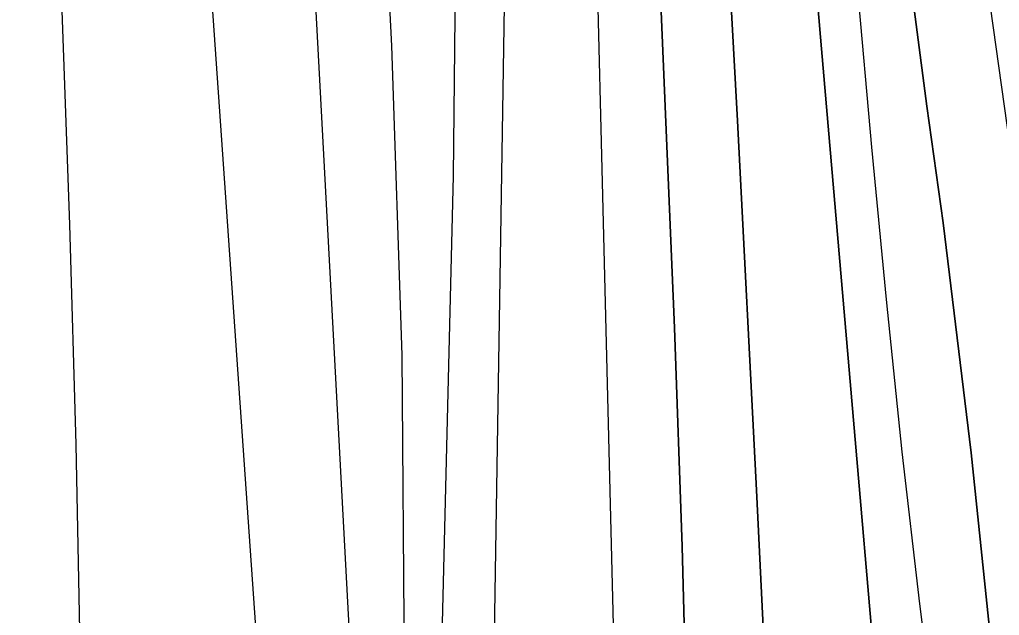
# Model space of a CAD drawing. Extents: x 3392644 to 3430565, y 576657 to 602123.
# Drawn here: x 3404123.2 to 3404441.9, y 587498.8 to 587692.4 of the extents above; entities that cross this region are included whole.
import ezdxf

# ---------------------------------------------------------------- set-up
doc = ezdxf.new("R2010")
doc.units = 0
for name, color, linetype in [('V-RIVR-EDGE', 7, 'Continuous'), ('V-TOPO-DPTH', 7, 'Continuous'), ('V-TOPO-MAJR', 7, 'Continuous'), ('V-TOPO-MINR', 7, 'Continuous')]:
    doc.layers.add(name, color=color, linetype=linetype)

msp = doc.modelspace()

# ---------------------------------------------------------------- linework, layer by layer
at = {"layer": 'V-RIVR-EDGE'}
msp.add_spline([(3396775.14, 583083.89), (3396813.13, 583077.25), (3396878.17, 583066.49), (3396944.3, 583054.63), (3397040.4, 583038.31), (3397098.86, 583026.47), (3397143.44, 583017.58), (3397248.67, 583000.14), (3397318.11, 582991.93), (3397366.71, 582985.6), (3397425.56, 582983.99), (3397482.58, 582983.48), (3397505.25, 582983.79), (3397523.16, 582984.11), (3397535.58, 582982.98), (3397547.29, 582984.42), (3397553.5, 582984.4), (3397557.52, 582982.93), (3397564.81, 582974.5), (3397565.15, 582965), (3397563.3, 582955.5), (3397562.9, 582944.17), (3397563.63, 582940.51), (3397567.64, 582939.04), (3397569.83, 582934.65), (3397572, 582924.77), (3397574.55, 582922.94), (3397581.49, 582921.46), (3397584.79, 582923.64), (3397587.72, 582927.29), (3397589.58, 582941.18), (3397592.53, 582951.41), (3397596.2, 582957.61), (3397599.87, 582960.89), (3397604.64, 582968.56), (3397610.49, 582971.83), (3397617.81, 582975.47), (3397652.55, 582980.5), (3397688.01, 582979.68), (3397709.94, 582978.53), (3397734.79, 582976.64), (3397757.82, 582975.85), (3397782.68, 582977.62), (3397809.01, 582980.85), (3397835.7, 582984.44), (3397884.71, 582992.36), (3397923.1, 582994.82), (3397953.43, 582993.65), (3397988.88, 582988.44), (3398023.98, 582990.18), (3398046.29, 582997.44), (3398058.01, 583005.82), (3398070.83, 583016.02), (3398086.2, 583024.03), (3398111.07, 583028.35), (3398172.52, 583041.72), (3398207.99, 583048.58), (3398231.38, 583047.79), (3398261.36, 583049.18), (3398286.96, 583052.41), (3398312.56, 583059.29), (3398337.81, 583067.64), (3398383.51, 583070.45), (3398451.14, 583073.57), (3398464.66, 583070.98), (3398479.26, 583062.17), (3398495.66, 583042.02), (3398503.3, 583028.11), (3398512.79, 583021.51), (3398522.66, 583021.48), (3398535.48, 583032.42), (3398552.68, 583038.96), (3398566.94, 583038.56), (3398581.91, 583033.4), (3398603.84, 583032.25), (3398616.27, 583032.22), (3398624.31, 583030.01), (3398639.66, 583030.33), (3398675.85, 583031.71), (3398691.94, 583032.03), (3398705.09, 583030.9), (3398713.5, 583031.98), (3398731.78, 583032.67), (3398752.25, 583032.98), (3398769.08, 583035.5), (3398785.16, 583035.09), (3398791, 583033.62), (3398807.07, 583027), (3398820.95, 583021.84), (3398831.53, 583014.51), (3398866.59, 582999.07), (3398896.89, 582982.54), (3398913.68, 582974.09), (3398926.48, 582974.79), (3398937.8, 582972.94), (3398949.86, 582968.89), (3398961.91, 582965.2), (3398977.27, 582966.63), (3398994.46, 582970.97), (3399010.92, 582975.68), (3399021.17, 582979.68), (3399028.86, 582985.87), (3399040.95, 582996.08), (3399048.27, 583000.08), (3399061.07, 583002.24), (3399090.69, 583006.19), (3399115.92, 583011.24), (3399122.14, 583011.23), (3399129.44, 583009.38), (3399136.01, 583003.15), (3399140.38, 582998.39), (3399145.13, 582998.38), (3399161.95, 582999.43), (3399171.46, 583000.14), (3399183.52, 582999.75), (3399192.29, 582999.72), (3399200.71, 583002.63), (3399201.81, 583006.65), (3399202.19, 583011.4), (3399199.65, 583018.35), (3399194.91, 583023.84), (3399194.56, 583028.6), (3399194.57, 583034.81), (3399197.88, 583043.21), (3399198.26, 583048.69), (3399196.47, 583062.22), (3399193.94, 583072.83), (3399193.58, 583076.12), (3399195.42, 583080.5), (3399198.35, 583083.05), (3399203.11, 583085.6), (3399213.35, 583087.04), (3399220.29, 583086.29), (3399226.85, 583079.69), (3399239.25, 583065.77), (3399254.93, 583052.94), (3399266.62, 583046.7), (3399276.12, 583046.67), (3399289.66, 583051.03), (3399302.47, 583058.67), (3399319.32, 583073.62), (3399325.92, 583081.28), (3399329.58, 583083.83), (3399336.89, 583081.61), (3399352.22, 583075), (3399367.93, 583071.3), (3399390.22, 583066.13), (3399402.65, 583065.73), (3399440.31, 583069.3), (3399461.52, 583073.63), (3399519.3, 583081.16), (3399573.06, 583094.92), (3399604.89, 583102.52), (3399633.41, 583107.57), (3399653.88, 583106.42), (3399671.07, 583108.57), (3399695.94, 583113.63), (3399715.33, 583122.35), (3399740.23, 583137.28), (3399751.59, 583151.14), (3399762.22, 583164.27), (3399774.68, 583175.94), (3399784.2, 583182.5), (3399792.63, 583189.06), (3399795.57, 583195.99), (3399799.59, 583197.45), (3399802.52, 583197.44), (3399809.45, 583193.77), (3399814.94, 583193.75), (3399821.88, 583194.1), (3399845.3, 583201.72), (3399905.65, 583216.56), (3399931.26, 583225.27), (3399967.47, 583235.05), (3399992.35, 583244.13), (3400000.42, 583253.24), (3400007.74, 583257.61), (3400018.35, 583260.51), (3400031.88, 583262.31), (3400047.97, 583265.19), (3400055.29, 583270.65), (3400066.64, 583276.11), (3400079.44, 583279), (3400083.83, 583280.45), (3400095.54, 583285.18), (3400101.39, 583285.53), (3400125.89, 583289.85), (3400153.69, 583298.56), (3400192.84, 583311.99), (3400239.67, 583327.59), (3400291.98, 583342.08), (3400327.1, 583352.23), (3400354.52, 583356.18), (3400375.01, 583360.89), (3400387.44, 583364.88), (3400390, 583364.14), (3400389.25, 583357.93), (3400389.25, 583356.1), (3400393.62, 583348.41), (3400397.25, 583337.8), (3400401.98, 583328.65), (3400413.64, 583316.56), (3400424.96, 583308.85), (3400439.21, 583307.36), (3400460.42, 583310.59), (3400467.01, 583315.33), (3400473.24, 583320.43), (3400475.46, 583330.66), (3400471.53, 583368.32), (3400471.56, 583380.39), (3400472.3, 583385.5), (3400478.16, 583390.24), (3400480.38, 583399.01), (3400481.48, 583402.66), (3400485.15, 583405.94), (3400498.32, 583410.66), (3400503.81, 583414.67), (3400508.21, 583419.41), (3400517, 583425.6), (3400522.86, 583431.8), (3400535.67, 583435.79), (3400564.57, 583444.13), (3400601.51, 583453.54), (3400634.06, 583462.23), (3400664.06, 583471.66), (3400688.58, 583481.84), (3400707.98, 583491.29), (3400725.92, 583502.58), (3400759.21, 583514.93), (3400794.34, 583529.1), (3400829.1, 583542.54), (3400868.99, 583559.25), (3400880.69, 583563.25), (3400906.68, 583575.61), (3400920.95, 583582.89), (3400934.49, 583585.78), (3400950.95, 583590.12), (3400981.32, 583603.21), (3401005.11, 583615.94), (3401022.67, 583620.65), (3401047.18, 583628.63), (3401067.67, 583634.8), (3401097.3, 583646.06), (3401115.59, 583651.49), (3401142.3, 583657.64), (3401149.62, 583661.64), (3401161.69, 583667.1), (3401193.53, 583681.64), (3401226.83, 583695.82), (3401250.24, 583702.34), (3401263.42, 583711.08), (3401269.29, 583717.28), (3401275.87, 583719.82), (3401291.97, 583724.17), (3401309.52, 583727.41), (3401322.7, 583735.79), (3401344.66, 583746.34), (3401352.71, 583749.97), (3401362.22, 583751.78), (3401379.42, 583760.51), (3401398.82, 583769.6), (3401425.17, 583782.33), (3401447.87, 583793.97), (3401460.31, 583801.61), (3401469.83, 583807.8), (3401481.17, 583811.8), (3401489.22, 583812.87), (3401505.33, 583824.9), (3401519.25, 583833.64), (3401536.81, 583842.73), (3401545.23, 583847.46), (3401556.22, 583853.65), (3401577.08, 583864.93), (3401601.24, 583877.3), (3401634.54, 583893.67), (3401648.83, 583904.6), (3401672.26, 583919.89), (3401702.65, 583940.65), (3401720.23, 583955.23), (3401724.63, 583960.7), (3401725.38, 583965.45), (3401725.76, 583971.67), (3401726.13, 583973.49), (3401728.69, 583974.22), (3401733.05, 583964.7), (3401734.88, 583964.7), (3401742.2, 583967.24), (3401756.11, 583975.61), (3401775.15, 583990.92), (3401800.41, 584006.21), (3401823.48, 584021.51), (3401859.37, 584047.37), (3401900.01, 584075.42), (3401938.1, 584104.2), (3401973.26, 584129.7), (3402017.57, 584163.23), (3402052, 584188.73), (3402068.49, 584206.23), (3402087.54, 584223.73), (3402105.12, 584237.21), (3402120.5, 584246.32), (3402139.91, 584263.45), (3402161.52, 584279.48), (3402205.11, 584317.02), (3402240.28, 584346.55), (3402249.43, 584352.74), (3402267, 584360.37), (3402279.09, 584369.84), (3402289.35, 584382.25), (3402295.58, 584388.45), (3402316.09, 584405.58), (3402366.26, 584439.08), (3402387.87, 584455.85), (3402402.52, 584467.87), (3402414.96, 584474.42), (3402428.14, 584479.87), (3402444.61, 584490.43), (3402463.66, 584506.1), (3402475.38, 584515.58), (3402490.4, 584526.87), (3402538.38, 584566.6), (3402565.85, 584589.93), (3402576.85, 584603.79), (3402584.19, 584615.47), (3402588.96, 584620.94), (3402605.08, 584634.06), (3402621.92, 584644.99), (3402632.54, 584652.64), (3402636.57, 584654.82), (3402639.12, 584654.08), (3402643.14, 584651.51), (3402646.06, 584651.87), (3402650.46, 584654.42), (3402655.21, 584657.33), (3402657.78, 584660.98), (3402658.15, 584663.54), (3402657.43, 584667.2), (3402657.8, 584669.75), (3402663.3, 584675.59), (3402665.15, 584682.17), (3402672.1, 584687.27), (3402682.35, 584693.45), (3402693.7, 584699.64), (3402701.76, 584708.03), (3402707.63, 584713.86), (3402719.35, 584722.61), (3402736.94, 584743.03), (3402754.54, 584764.19), (3402758.95, 584773.32), (3402762.27, 584784.64), (3402760.83, 584794.15), (3402761.57, 584796.34), (3402774.39, 584808.37), (3402790.16, 584827.71), (3402794.57, 584836.11), (3402801.88, 584838.65), (3402805.55, 584843.03), (3402807.76, 584848.87), (3402817.65, 584858.35), (3402830.1, 584866.36), (3402842.19, 584879.12), (3402850.26, 584889.7), (3402856.14, 584902.48), (3402862.74, 584909.05), (3402867.86, 584912.69), (3402878.85, 584918.88), (3402888.37, 584926.53), (3402904.49, 584941.48), (3402914.38, 584948.4), (3402928.29, 584956.41), (3402934.88, 584962.97), (3402937.82, 584966.62), (3402938.2, 584971.74), (3402937.49, 584981.24), (3402937.5, 584985.26), (3402953.25, 584998.38), (3402977.78, 585014.77), (3402996.08, 585025.33), (3403016.58, 585033.32), (3403039.62, 585040.21), (3403050.24, 585047.49), (3403059.76, 585052.22), (3403070.36, 585053.66), (3403078.04, 585055.1), (3403086.82, 585058.73), (3403115, 585071.46), (3403146.48, 585086.37), (3403132.2, 585079.82), (3403142.45, 585086.01), (3403170.26, 585097.64), (3403184.91, 585105.28), (3403217.1, 585117.27), (3403261, 585129.59), (3403315.49, 585137.86), (3403347.67, 585142.9), (3403378.02, 585148.3), (3403417.15, 585155.52), (3403455.19, 585164.93), (3403485.93, 585175.09), (3403512.28, 585188.55), (3403532.06, 585206.05), (3403547.09, 585222.46), (3403548.93, 585227.21), (3403552.23, 585230.49), (3403560.64, 585231.56), (3403567.21, 585229.72), (3403575.99, 585229.7), (3403592.09, 585238.43), (3403619.92, 585256.64), (3403671.55, 585292.34), (3403695.34, 585305.8), (3403703.02, 585307.98), (3403726.45, 585322.18), (3403748.06, 585336.38), (3403779.55, 585358.6), (3403809.21, 585377.53), (3403822.77, 585393.59), (3403849.18, 585429.71), (3403874.86, 585465.83), (3403895.4, 585495.03), (3403900.9, 585503.42), (3403902.73, 585503.78), (3403907.12, 585503.77), (3403912.25, 585507.42), (3403928.75, 585531.5), (3403948.93, 585557.77), (3403964.7, 585578.57), (3403972.02, 585584.76), (3403979.71, 585590.23), (3403995.48, 585610.29), (3404005.01, 585622.7), (3404016.37, 585633.64), (3404029.56, 585643.47), (3404037.99, 585651.5), (3404055.97, 585682.52), (3404090.08, 585725.57), (3404116.13, 585765.72), (3404146.2, 585804.39), (3404172.94, 585828.45), (3404201.19, 585866.4), (3404218.43, 585893.04), (3404241.93, 585935.75), (3404254.07, 585966.43), (3404273.19, 586011.35), (3404295.99, 586065.39), (3404324.69, 586140.26), (3404338.69, 586187.01), (3404345.72, 586217.7), (3404351.25, 586238.52), (3404360.45, 586263.72), (3404367.44, 586279.43), (3404369.3, 586292.95), (3404362.76, 586312.34), (3404363.17, 586329.88), (3404363.57, 586342.67), (3404369.08, 586353.63), (3404375.35, 586376.28), (3404377.98, 586402.59), (3404387.58, 586442.78), (3404404.86, 586483.67), (3404421.07, 586535.91), (3404432.49, 586570.61), (3404448.69, 586615.89), (3404459.02, 586653.89), (3404467.16, 586695.17), (3404471.26, 586726.6), (3404473.16, 586754.74), (3404478.79, 586815.41), (3404482.55, 586855.98), (3404480.77, 586876.82), (3404477.15, 586890.35), (3404476.43, 586897.3), (3404479.38, 586906.06), (3404487.09, 586917.74), (3404493.7, 586931.25), (3404496.67, 586951.72), (3404498.57, 586978.76), (3404518.44, 587033.91), (3404529.49, 587065.32), (3404542.74, 587101.11), (3404549.38, 587126.32), (3404556.41, 587159.57), (3404562.7, 587192.45), (3404572.3, 587229.71), (3404578.96, 587262.96), (3404583.78, 587291.46), (3404584.2, 587312.66), (3404584.33, 587365.67), (3404586.26, 587407.7), (3404589.73, 587479.7), (3404590.91, 587511.5), (3404590.2, 587522.47), (3404583.68, 587546.61), (3404570.63, 587590.51), (3404552.86, 587645.02), (3404544.13, 587665.51), (3404532.49, 587688.57), (3404524.85, 587703.21), (3404520.49, 587711.27), (3404519.77, 587718.21), (3404519.8, 587729.91), (3404518.73, 587740.88), (3404513.99, 587745.64), (3404512.17, 587750.04), (3404510.02, 587765.76)], degree=3, dxfattribs=at)
at = {"layer": 'V-TOPO-DPTH'}
for points in [[(3404022.02, 586039.5), (3404189.26, 586535.13), (3404221.77, 586638.28), (3404251.5, 586742.16), (3404277.04, 586847.16), (3404299.78, 586952.89), (3404337.29, 587146), (3404338.9, 587155.76), (3404340.15, 587165.55), (3404340.83, 587175.4), (3404341.15, 587185.29), (3404341.62, 587307.75), (3404341.4, 587378.89), (3404340.53, 587450.01), (3404338.68, 587521.12), (3404336.19, 587592.21), (3404314.03, 588119.34)], [(3404022.02, 586039.5), (3404189.26, 586535.13), (3404221.77, 586638.28), (3404251.5, 586742.16), (3404277.04, 586847.16), (3404299.78, 586952.89), (3404337.29, 587146), (3404338.9, 587155.76), (3404340.15, 587165.55), (3404340.83, 587175.4), (3404341.15, 587185.29), (3404341.62, 587307.75), (3404341.4, 587378.89), (3404340.53, 587450.01), (3404338.68, 587521.12), (3404336.19, 587592.21), (3404314.03, 588119.34)], [(3404245, 586485.84), (3404426.58, 587143.14), (3404427.54, 587147.38), (3404428.24, 587151.65), (3404428.55, 587155.97), (3404428.6, 587160.32), (3404427.49, 587191.82), (3404426.51, 587211.93), (3404425.18, 587232), (3404423.31, 587252.04), (3404421.08, 587272.04), (3404420.92, 587273.34), (3404418.47, 587293.98), (3404416.17, 587314.64), (3404414.1, 587335.33), (3404412.2, 587356.03), (3404383.66, 587686.69), (3404377.25, 587762.21), (3404370.97, 587837.74), (3404364.89, 587913.29)], [(3404364.89, 587913.29), (3404370.97, 587837.74), (3404377.25, 587762.21), (3404383.66, 587686.69), (3404412.2, 587356.03), (3404414.1, 587335.33), (3404416.17, 587314.64), (3404418.47, 587293.98), (3404420.92, 587273.34), (3404421.08, 587272.04), (3404423.31, 587252.04), (3404425.18, 587232), (3404426.51, 587211.93), (3404427.49, 587191.82), (3404428.6, 587160.32), (3404428.55, 587155.97), (3404428.24, 587151.65), (3404427.54, 587147.38), (3404426.58, 587143.14), (3404245, 586485.84)], [(3404032.79, 586043.91), (3404317.68, 586879.46), (3404332.03, 586925.11), (3404344.9, 586971.13), (3404355.56, 587017.72), (3404364.73, 587064.68), (3404370.74, 587099.94), (3404374.82, 587129.62), (3404377.61, 587159.37), (3404378.47, 587189.25), (3404378.05, 587219.2), (3404368.73, 587419.34), (3404362.9, 587539.46), (3404356.73, 587659.56), (3404350.08, 587779.64), (3404343.11, 587899.7)], [(3404343.11, 587899.7), (3404350.08, 587779.64), (3404356.73, 587659.56), (3404362.9, 587539.46), (3404368.73, 587419.34), (3404378.05, 587219.2), (3404378.47, 587189.25), (3404377.61, 587159.37), (3404374.82, 587129.62), (3404370.74, 587099.94), (3404364.73, 587064.68), (3404355.56, 587017.72), (3404344.9, 586971.13), (3404332.03, 586925.11), (3404317.68, 586879.46), (3404032.79, 586043.91)], [(3404392.74, 587887.36), (3404398.24, 587831.48), (3404404.25, 587775.67), (3404411.02, 587719.94), (3404418.3, 587664.27), (3404423.52, 587626.31), (3404432.72, 587551.61), (3404440.5, 587476.78), (3404446.13, 587401.76), (3404450.34, 587326.61), (3404456.25, 587185.01), (3404456.46, 587166.04), (3404455.92, 587147.12), (3404454.23, 587128.26), (3404451.78, 587109.45), (3404434.94, 587005.06), (3404421.81, 586934.5), (3404406.45, 586864.48), (3404387.73, 586795.29), (3404366.79, 586726.64), (3404126.48, 586002.1)], [(3404126.48, 586002.1), (3404366.79, 586726.64), (3404387.73, 586795.29), (3404406.45, 586864.48), (3404421.81, 586934.5), (3404434.94, 587005.06), (3404451.78, 587109.45), (3404454.23, 587128.26), (3404455.92, 587147.12), (3404456.46, 587166.04), (3404456.25, 587185.01), (3404450.34, 587326.61), (3404446.13, 587401.76), (3404440.5, 587476.78), (3404432.72, 587551.61), (3404423.52, 587626.31), (3404418.3, 587664.27), (3404411.02, 587719.94), (3404404.25, 587775.67), (3404398.24, 587831.48), (3404392.74, 587887.36)]]:
    msp.add_lwpolyline(points, dxfattribs=at)
at = {"layer": 'V-TOPO-MAJR'}
for points in [[(3404300.47, 588132.08), (3404323.27, 587212.46), (3404323.41, 587205.1), (3404323.5, 587197.73), (3404323.51, 587190.37), (3404323.47, 587183), (3404323.32, 587170.11), (3404323.28, 587169.19), (3404322.9, 587166.48), (3404243.8, 586818.52), (3404210.49, 586681.44), (3404174.48, 586545.11), (3404134.43, 586409.91), (3404091.69, 586275.46), (3404011.31, 586035.07)], [(3403903.66, 586070.17), (3404217.55, 587166.79), (3404218.84, 587171.39), (3404220.08, 587176), (3404221.24, 587180.63), (3404221.63, 587184.33), (3404221.59, 587186.19), (3404182.71, 587743.31), (3404178.02, 587809.12), (3404173.2, 587874.91), (3404168.19, 587940.69)]]:
    msp.add_lwpolyline(points, dxfattribs=at)
at = {"layer": 'V-TOPO-MINR'}
for points in [[(3403929.07, 586080.91), (3404008, 586321.41), (3404051.16, 586459.27), (3404091.77, 586597.85), (3404128.56, 586737.49), (3404162.8, 586877.83), (3404230.45, 587172.71), (3404231.43, 587177.67), (3404232.21, 587182.65), (3404232.67, 587187.67), (3404232.94, 587192.72), (3404234.77, 587279.38), (3404235.24, 587327.77), (3404235, 587376.14), (3404233.67, 587424.5), (3404231.62, 587472.84), (3404196.01, 588135.45)], [(3404314.03, 588119.34), (3404336.19, 587592.21), (3404338.68, 587521.12), (3404340.53, 587450.01), (3404341.4, 587378.89), (3404341.62, 587307.75), (3404341.15, 587185.29), (3404340.83, 587175.4), (3404340.15, 587165.55), (3404338.9, 587155.76), (3404337.29, 587146), (3404299.78, 586952.89), (3404277.04, 586847.16), (3404251.5, 586742.16), (3404221.77, 586638.28), (3404189.26, 586535.13), (3404022.02, 586039.5)], [(3403998.16, 586081.47), (3404001.43, 586094.13), (3404004.98, 586108.61), (3404009.8, 586128.56), (3404014.53, 586148.54), (3404019.11, 586168.55), (3404023.61, 586188.58), (3404238.43, 587161.11), (3404240.33, 587171.09), (3404241.84, 587181.11), (3404242.76, 587191.21), (3404243.29, 587201.35), (3404247.43, 587382.23), (3404248.42, 587482.82), (3404247.66, 587583.37), (3404244.29, 587683.87), (3404239.16, 587784.34), (3404217.98, 588115.09)], [(3403832.34, 586089.27), (3403842.47, 586109.1), (3403850.89, 586129.95), (3404004.66, 586599.87), (3404034.43, 586697.62), (3404061.48, 586796.07), (3404084.45, 586895.54), (3404104.69, 586995.71), (3404138, 587179.98), (3404139.33, 587188.54), (3404140.38, 587197.14), (3404140.99, 587205.77), (3404141.31, 587214.43), (3404142.91, 587340.01), (3404143.3, 587411.47), (3404143, 587482.93), (3404141.65, 587554.37), (3404139.61, 587625.8), (3404122.28, 588109.28)], [(3404000.69, 586030.6), (3404056.42, 586197.4), (3404086.18, 586290.71), (3404114.23, 586384.5), (3404139.72, 586479.03), (3404163.49, 586574.04), (3404206.29, 586755.58), (3404221.42, 586824.98), (3404234.97, 586894.65), (3404246.17, 586964.74), (3404255.79, 587035.11), (3404266.66, 587126.06), (3404269.27, 587151.2), (3404271.36, 587176.36), (3404272.67, 587201.58), (3404273.46, 587226.84), (3404285.86, 588010.24)], [(3404269.42, 586254.93), (3404493.77, 587051.85), (3404497.24, 587064.17), (3404500.7, 587076.49), (3404504.16, 587088.81), (3404507.62, 587101.13), (3404512.88, 587119.9), (3404513.61, 587122.85), (3404514.21, 587125.82), (3404514.61, 587128.83), (3404514.89, 587131.85), (3404514.98, 587134.89), (3404514.95, 587137.92), (3404514.75, 587140.94), (3404514.44, 587143.97), (3404479.24, 587405.27), (3404466.01, 587502.41), (3404452.61, 587599.54), (3404438.93, 587696.62), (3404425.08, 587793.68), (3404403.7, 587941.96)], [(3404107.36, 585994.01), (3404215.72, 586319.79), (3404259.31, 586456.39), (3404300.64, 586593.64), (3404338.59, 586731.87), (3404374.28, 586870.74), (3404437, 587127.79), (3404439.19, 587138.67), (3404440.77, 587149.61), (3404441.44, 587160.65), (3404441.51, 587171.75), (3404438.57, 587255.17), (3404436.11, 587304.82), (3404432.71, 587354.39), (3404427.89, 587403.84), (3404422.13, 587453.22), (3404415.97, 587502.57), (3404410.22, 587551.97), (3404405.09, 587601.43), (3404400.37, 587650.94), (3404386.42, 587807.7), (3404381.53, 587863.08), (3404376.69, 587918.48)], [(3404245, 586485.84), (3404426.58, 587143.14), (3404427.54, 587147.38), (3404428.24, 587151.65), (3404428.55, 587155.97), (3404428.6, 587160.32), (3404427.49, 587191.82), (3404426.51, 587211.93), (3404425.18, 587232), (3404423.31, 587252.04), (3404421.08, 587272.04), (3404420.92, 587273.34), (3404418.47, 587293.98), (3404416.17, 587314.64), (3404414.1, 587335.33), (3404412.2, 587356.03), (3404383.66, 587686.69), (3404377.25, 587762.21), (3404370.97, 587837.74), (3404364.89, 587913.29)], [(3404032.79, 586043.91), (3404317.68, 586879.46), (3404332.03, 586925.11), (3404344.9, 586971.13), (3404355.56, 587017.72), (3404364.73, 587064.68), (3404370.74, 587099.94), (3404374.82, 587129.62), (3404377.61, 587159.37), (3404378.47, 587189.25), (3404378.05, 587219.2), (3404368.73, 587419.34), (3404362.9, 587539.46), (3404356.73, 587659.56), (3404350.08, 587779.64), (3404343.11, 587899.7)], [(3403990.09, 586026.14), (3404021.67, 586120.67), (3404038.57, 586173.54), (3404054.57, 586226.67), (3404069.19, 586280.19), (3404082.9, 586333.98), (3404094.91, 586383.82), (3404113.34, 586462.85), (3404130.96, 586542.05), (3404147.37, 586621.52), (3404162.98, 586701.15), (3404247.27, 587149.33), (3404249.73, 587164.4), (3404251.7, 587179.52), (3404252.94, 587194.72), (3404253.68, 587209.98), (3404264.38, 587641.59), (3404265.16, 587724.59), (3404264.25, 587807.55), (3404260.8, 587890.44)], [(3404126.48, 586002.1), (3404366.79, 586726.64), (3404387.73, 586795.29), (3404406.45, 586864.48), (3404421.81, 586934.5), (3404434.94, 587005.06), (3404451.78, 587109.45), (3404454.23, 587128.26), (3404455.92, 587147.12), (3404456.46, 587166.04), (3404456.25, 587185.01), (3404450.34, 587326.61), (3404446.13, 587401.76), (3404440.5, 587476.78), (3404432.72, 587551.61), (3404423.52, 587626.31), (3404418.3, 587664.27), (3404411.02, 587719.94), (3404404.25, 587775.67), (3404398.24, 587831.48), (3404392.74, 587887.36)]]:
    msp.add_lwpolyline(points, dxfattribs=at)

doc.saveas('drawing.dxf')
